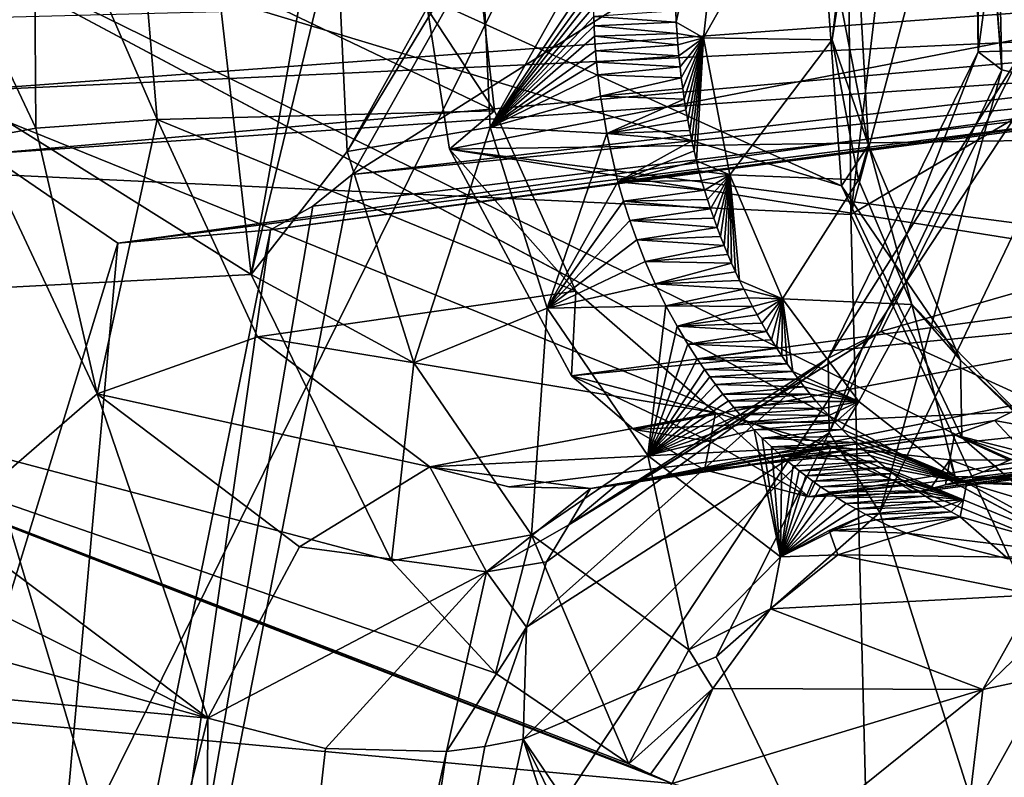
# Model space of a CAD drawing. Header units: metres. Extents: x -150 to 307, y -550 to 84.
# Tile 599 of 656: x 192.39 to 195.81, y -13.82 to -11.19. Entities that reach past the tile are written whole.
import ezdxf

# ---------------------------------------------------------------- set-up
doc = ezdxf.new("R2010")
doc.units = ezdxf.units.M
doc.layers.add('solid_26006363', color=7, linetype='CONTINUOUS')

msp = doc.modelspace()

# ---------------------------------------------------------------- linework, layer by layer
at = {"layer": 'solid_26006363'}
for points in [[(199.540802, 0, 917.246277), (189.133835, -12.746111, 907.299255), (187.168472, -8.932609, 905.548157)], [(199.540802, 0, 917.246277), (191.723495, -15.818851, 909.606567), (189.133835, -12.746111, 907.299255)], [(199.540802, 0, 917.246277), (194.786942, -17.972252, 912.335999), (191.723495, -15.818851, 909.606567)], [(191.983353, -11.708064, 912.601074), (194.948517, 0, 915.603516), (191.945343, 0, 912.944458)], [(191.983353, -11.708064, 912.601074), (195.172546, 0, 915.799988), (194.948517, 0, 915.603516)], [(191.983353, -11.708064, 912.601074), (195.273636, -11.861663, 915.513367), (195.172546, 0, 915.799988)], [(199.540802, 0, 917.246277), (198.146149, -19.081165, 915.328918), (194.786942, -17.972252, 912.335999)], [(195.273636, -11.861663, 915.513367), (196.683487, -0.000001, 917.118408), (195.172546, 0, 915.799988)], [(195.273636, -11.861663, 915.513367), (198.445267, -0.000005, 918.641296), (196.683487, -0.000001, 917.118408)], [(195.273636, -11.861663, 915.513367), (198.57399, -9.923493, 918.496826), (198.445267, -0.000005, 918.641296)], [(192.620041, -16.413364, 881.584839), (195.868759, -18.342455, 884.302002), (197.255585, -9.377956, 884.538574)], [(193.54335, -11.722873, 881.799866), (192.620041, -16.413364, 881.584839), (197.255585, -9.377956, 884.538574)], [(193.903152, -11.084742, 882.024353), (193.54335, -11.722873, 881.799866), (197.255585, -9.377956, 884.538574)], [(195.273636, -11.861663, 915.513367), (198.959854, -19.839792, 918.063721), (198.57399, -9.923493, 918.496826)], [(195.813553, -9.906187, 881.431213), (196.077637, -11.426922, 881.844543), (195.765366, -9.945155, 881.335388)], [(195.797409, -11.360474, 881.484253), (195.700241, -10.026885, 881.100525), (195.765366, -9.945155, 881.335388)], [(195.797409, -11.360474, 881.484253), (195.765366, -9.945155, 881.335388), (196.077637, -11.426922, 881.844543)], [(195.797409, -11.360474, 881.484253), (195.698685, -10.095837, 880.852234), (195.700241, -10.026885, 881.100525)], [(195.715225, -11.297656, 880.98175), (195.718353, -10.120785, 880.743347), (195.698685, -10.095837, 880.852234)], [(195.715225, -11.297656, 880.98175), (195.698685, -10.095837, 880.852234), (195.797409, -11.360474, 881.484253)], [(195.169556, -10.773135, 874.749207), (195.241379, -11.7625, 874.894409), (191.67569, -10.144445, 872.028931)], [(191.705307, -10.694573, 872.106873), (191.67569, -10.144445, 872.028931), (195.241379, -11.7625, 874.894409)], [(195.715225, -11.297656, 880.98175), (195.86618, -10.175205, 880.407349), (195.718353, -10.120785, 880.743347)], [(195.715225, -11.297656, 880.98175), (195.87027, -11.293207, 880.526733), (195.86618, -10.175205, 880.407349)], [(194.665771, -11.155105, 875.660217), (194.667847, -11.194888, 875.665405), (194.873108, -10.251891, 875.740967)], [(194.667847, -11.194888, 875.665405), (194.762589, -11.249245, 875.743042), (194.873108, -10.251891, 875.740967)], [(194.762589, -11.249245, 875.743042), (195.208603, -11.255579, 875.226868), (195.324905, -10.2511, 875.214294)], [(194.762589, -11.249245, 875.743042), (195.324905, -10.2511, 875.214294), (194.873108, -10.251891, 875.740967)], [(195.324905, -10.2511, 875.214294), (195.208603, -11.255579, 875.226868), (195.286545, -10.756388, 874.949524)], [(191.929779, -10.471497, 878.42511), (192.446335, -11.562578, 878.540344), (192.243118, -11.599761, 878.582886)], [(192.439285, -10.547578, 878.402893), (192.446335, -11.562578, 878.540344), (191.929779, -10.471497, 878.42511)], [(192.439285, -10.547578, 878.402893), (192.867386, -11.532655, 878.285706), (192.446335, -11.562578, 878.540344)], [(192.814453, -10.916832, 878.165527), (192.867386, -11.532655, 878.285706), (192.439285, -10.547578, 878.402893)], [(190.899216, -10.631054, 874.381958), (190.467468, -12.213364, 874.228149), (193.192871, -12.070102, 876.262573)], [(190.899216, -10.631054, 874.381958), (193.192871, -12.070102, 876.262573), (193.052734, -10.836777, 876.037292)], [(191.628113, -11.249085, 872.107178), (191.705307, -10.694573, 872.106873), (196.233047, -13.113648, 875.784058)], [(191.705307, -10.694573, 872.106873), (196.202362, -13.097661, 875.758972), (196.233047, -13.113648, 875.784058)], [(191.705307, -10.694573, 872.106873), (196.172012, -13.08101, 875.73407), (196.202362, -13.097661, 875.758972)], [(191.705307, -10.694573, 872.106873), (195.657837, -12.635925, 875.296814), (196.172012, -13.08101, 875.73407)], [(191.705307, -10.694573, 872.106873), (195.241379, -11.7625, 874.894409), (195.657837, -12.635925, 875.296814)], [(195.286545, -10.756388, 874.949524), (195.334213, -11.621085, 875.071533), (195.169556, -10.773135, 874.749207)], [(195.208603, -11.255579, 875.226868), (195.334213, -11.621085, 875.071533), (195.286545, -10.756388, 874.949524)], [(195.334213, -11.621085, 875.071533), (195.241379, -11.7625, 874.894409), (195.169556, -10.773135, 874.749207)], [(193.411087, -10.844768, 876.21167), (193.052734, -10.836777, 876.037292), (193.192871, -12.070102, 876.262573)], [(193.488815, -10.847653, 876.228455), (193.411087, -10.844768, 876.21167), (193.192871, -12.070102, 876.262573)], [(193.525696, -11.644045, 876.343323), (193.488815, -10.847653, 876.228455), (193.192871, -12.070102, 876.262573)], [(193.954941, -10.872095, 876.199097), (193.488815, -10.847653, 876.228455), (193.525696, -11.644045, 876.343323)], [(193.991135, -10.874521, 876.187195), (193.954941, -10.872095, 876.199097), (193.525696, -11.644045, 876.343323)], [(194.022598, -11.559584, 876.294617), (193.991135, -10.874521, 876.187195), (193.525696, -11.644045, 876.343323)], [(194.387253, -10.908062, 875.929443), (193.991135, -10.874521, 876.187195), (194.022598, -11.559584, 876.294617)], [(192.814453, -10.916832, 878.165527), (193.975952, -10.951468, 876.999939), (194.036667, -11.502223, 877.096375)], [(192.814453, -10.916832, 878.165527), (194.036667, -11.502223, 877.096375), (192.867386, -11.532655, 878.285706)], [(194.381485, -11.021077, 875.940186), (194.387253, -10.908062, 875.929443), (194.022598, -11.559584, 876.294617)], [(193.805099, -11.149597, 876.886353), (194.036667, -11.502223, 877.096375), (193.975952, -10.951468, 876.999939)], [(194.380539, -11.067202, 875.945618), (194.381485, -11.021077, 875.940186), (194.022598, -11.559584, 876.294617)], [(197.445602, -11.044718, 875.119507), (192.055664, -11.184989, 880.602112), (192.144272, -11.435476, 880.693115)], [(197.511307, -11.187059, 875.17804), (197.445602, -11.044718, 875.119507), (192.144272, -11.435476, 880.693115)], [(197.962112, -11.20846, 875.579712), (193.54335, -11.722873, 881.799866), (193.903152, -11.084742, 882.024353)], [(198.035217, -11.073609, 875.644836), (197.962112, -11.20846, 875.579712), (193.903152, -11.084742, 882.024353)], [(194.380371, -11.102571, 875.950134), (194.380539, -11.067202, 875.945618), (194.022598, -11.559584, 876.294617)], [(194.380737, -11.142477, 875.955627), (194.380371, -11.102571, 875.950134), (194.022598, -11.559584, 876.294617)], [(196.405075, -11.147577, 874.439941), (193.880966, -11.635799, 876.989502), (193.805099, -11.149597, 876.886353)], [(193.805099, -11.149597, 876.886353), (193.880966, -11.635799, 876.989502), (194.036667, -11.502223, 877.096375)], [(196.405075, -11.147577, 874.439941), (196.495026, -11.595831, 874.541016), (193.880966, -11.635799, 876.989502)], [(194.381485, -11.174475, 875.960388), (194.380737, -11.142477, 875.955627), (194.022598, -11.559584, 876.294617)], [(194.665771, -11.155105, 875.660217), (194.381485, -11.174475, 875.960388), (194.667847, -11.194888, 875.665405)], [(197.511307, -11.187059, 875.17804), (192.144272, -11.435476, 880.693115), (192.277359, -11.651169, 880.81543)], [(197.61232, -11.284203, 875.268066), (197.511307, -11.187059, 875.17804), (192.277359, -11.651169, 880.81543)], [(194.382675, -11.207851, 875.965637), (194.381485, -11.174475, 875.960388), (194.022598, -11.559584, 876.294617)], [(194.667847, -11.194888, 875.665405), (194.381485, -11.174475, 875.960388), (194.382675, -11.207851, 875.965637)], [(194.667847, -11.194888, 875.665405), (194.382675, -11.207851, 875.965637), (194.67038, -11.234277, 875.670959)], [(194.667847, -11.194888, 875.665405), (194.67038, -11.234277, 875.670959), (194.762589, -11.249245, 875.743042)], [(197.962112, -11.20846, 875.579712), (197.856186, -11.295729, 875.485352), (193.54335, -11.722873, 881.799866)], [(194.384384, -11.242685, 875.971497), (194.382675, -11.207851, 875.965637), (194.022598, -11.559584, 876.294617)], [(194.67038, -11.234277, 875.670959), (194.382675, -11.207851, 875.965637), (194.384384, -11.242685, 875.971497)], [(194.67038, -11.234277, 875.670959), (194.384384, -11.242685, 875.971497), (194.673386, -11.273271, 875.676819)], [(194.67038, -11.234277, 875.670959), (194.673386, -11.273271, 875.676819), (194.762589, -11.249245, 875.743042)], [(191.448166, -11.774132, 872.030029), (191.628113, -11.249085, 872.107178), (193.557129, -22.769148, 875.043762)], [(191.628113, -11.249085, 872.107178), (196.233047, -13.113648, 875.784058), (193.557129, -22.769148, 875.043762)], [(194.387741, -11.293856, 875.980652), (194.384384, -11.242685, 875.971497), (194.022598, -11.559584, 876.294617)], [(194.673386, -11.273271, 875.676819), (194.384384, -11.242685, 875.971497), (194.387741, -11.293856, 875.980652)], [(194.673386, -11.273271, 875.676819), (194.676865, -11.311872, 875.682983), (194.762589, -11.249245, 875.743042)], [(194.676865, -11.311872, 875.682983), (194.680801, -11.350079, 875.689514), (194.762589, -11.249245, 875.743042)], [(194.680801, -11.350079, 875.689514), (194.685196, -11.387894, 875.69635), (194.762589, -11.249245, 875.743042)], [(194.685196, -11.387894, 875.69635), (194.690063, -11.425316, 875.703552), (194.762589, -11.249245, 875.743042)], [(194.690063, -11.425316, 875.703552), (194.695404, -11.462347, 875.71106), (194.762589, -11.249245, 875.743042)], [(194.695404, -11.462347, 875.71106), (194.701202, -11.498986, 875.718872), (194.762589, -11.249245, 875.743042)], [(194.701202, -11.498986, 875.718872), (194.707474, -11.535234, 875.727051), (194.762589, -11.249245, 875.743042)], [(194.707474, -11.535234, 875.727051), (194.714218, -11.571091, 875.735535), (194.762589, -11.249245, 875.743042)], [(194.714218, -11.571091, 875.735535), (194.721466, -11.606531, 875.744385), (194.762589, -11.249245, 875.743042)], [(194.721466, -11.606531, 875.744385), (194.729233, -11.641534, 875.753601), (194.762589, -11.249245, 875.743042)], [(194.729233, -11.641534, 875.753601), (194.737534, -11.67611, 875.763184), (194.762589, -11.249245, 875.743042)], [(194.737534, -11.67611, 875.763184), (194.8535, -11.724145, 875.856506), (194.762589, -11.249245, 875.743042)], [(194.8535, -11.724145, 875.856506), (195.208603, -11.255579, 875.226868), (194.762589, -11.249245, 875.743042)], [(194.8535, -11.724145, 875.856506), (195.299942, -11.741297, 875.34668), (195.208603, -11.255579, 875.226868)], [(195.208603, -11.255579, 875.226868), (195.299942, -11.741297, 875.34668), (195.334213, -11.621085, 875.071533)], [(192.730881, -11.961034, 881.193359), (197.61232, -11.284203, 875.268066), (192.277359, -11.651169, 880.81543)], [(192.730881, -11.961034, 881.193359), (197.733429, -11.322332, 875.375977), (197.61232, -11.284203, 875.268066)], [(193.259689, -11.915869, 881.597534), (197.856186, -11.295729, 875.485352), (197.733429, -11.322332, 875.375977)], [(193.259689, -11.915869, 881.597534), (193.407181, -11.833581, 881.704285), (197.856186, -11.295729, 875.485352)], [(193.407181, -11.833581, 881.704285), (193.54335, -11.722873, 881.799866), (197.856186, -11.295729, 875.485352)], [(194.391113, -11.333906, 875.988342), (194.387741, -11.293856, 875.980652), (194.022598, -11.559584, 876.294617)], [(194.673386, -11.273271, 875.676819), (194.387741, -11.293856, 875.980652), (194.676865, -11.311872, 875.682983)], [(194.676865, -11.311872, 875.682983), (194.387741, -11.293856, 875.980652), (194.391113, -11.333906, 875.988342)], [(195.194931, -12.360832, 880.700806), (195.376938, -12.268589, 880.265442), (195.87027, -11.293207, 880.526733)], [(195.715225, -11.297656, 880.98175), (195.194931, -12.360832, 880.700806), (195.87027, -11.293207, 880.526733)], [(195.715225, -11.297656, 880.98175), (195.197632, -12.619707, 881.143677), (195.194931, -12.360832, 880.700806)], [(195.715225, -11.297656, 880.98175), (195.797409, -11.360474, 881.484253), (195.197632, -12.619707, 881.143677)], [(195.87027, -11.293207, 880.526733), (195.376938, -12.268589, 880.265442), (196.477921, -11.951522, 879.023132)], [(192.730881, -11.961034, 881.193359), (193.259689, -11.915869, 881.597534), (197.733429, -11.322332, 875.375977)], [(194.395401, -11.377387, 875.997314), (194.391113, -11.333906, 875.988342), (194.022598, -11.559584, 876.294617)], [(194.676865, -11.311872, 875.682983), (194.391113, -11.333906, 875.988342), (194.680801, -11.350079, 875.689514)], [(194.680801, -11.350079, 875.689514), (194.391113, -11.333906, 875.988342), (194.395401, -11.377387, 875.997314)], [(194.680801, -11.350079, 875.689514), (194.395401, -11.377387, 875.997314), (194.685196, -11.387894, 875.69635)], [(195.197632, -12.619707, 881.143677), (195.797409, -11.360474, 881.484253), (195.373657, -12.896254, 881.424255)], [(195.797409, -11.360474, 881.484253), (196.077637, -11.426922, 881.844543), (195.373657, -12.896254, 881.424255)], [(194.404663, -11.451378, 876.013611), (194.395401, -11.377387, 875.997314), (194.022598, -11.559584, 876.294617)], [(194.685196, -11.387894, 875.69635), (194.395401, -11.377387, 875.997314), (194.404663, -11.451378, 876.013611)], [(194.685196, -11.387894, 875.69635), (194.404663, -11.451378, 876.013611), (194.690063, -11.425316, 875.703552)], [(194.690063, -11.425316, 875.703552), (194.404663, -11.451378, 876.013611), (194.695404, -11.462347, 875.71106)], [(195.373657, -12.896254, 881.424255), (196.077637, -11.426922, 881.844543), (196.927887, -17.797899, 883.150696)], [(194.426422, -11.580716, 876.046021), (194.404663, -11.451378, 876.013611), (194.022598, -11.559584, 876.294617)], [(194.695404, -11.462347, 875.71106), (194.404663, -11.451378, 876.013611), (194.426422, -11.580716, 876.046021)], [(194.695404, -11.462347, 875.71106), (194.426422, -11.580716, 876.046021), (194.701202, -11.498986, 875.718872)], [(188.852417, -11.505792, 876.314636), (192.140213, -12.932865, 878.942749), (193.042847, -13.609639, 879.700378)], [(189.811356, -12.709538, 877.164856), (188.852417, -11.505792, 876.314636), (193.042847, -13.609639, 879.700378)], [(192.867386, -11.532655, 878.285706), (194.036667, -11.502223, 877.096375), (194.318939, -12.128097, 877.371521)], [(193.880966, -11.635799, 876.989502), (194.318939, -12.128097, 877.371521), (194.036667, -11.502223, 877.096375)], [(194.701202, -11.498986, 875.718872), (194.426422, -11.580716, 876.046021), (194.707474, -11.535234, 875.727051)], [(192.446335, -11.562578, 878.540344), (192.867386, -11.532655, 878.285706), (192.658661, -12.484539, 878.992493)], [(192.658661, -12.484539, 878.992493), (192.867386, -11.532655, 878.285706), (193.215179, -12.286946, 878.645874)], [(193.215179, -12.286946, 878.645874), (192.867386, -11.532655, 878.285706), (194.318939, -12.128097, 877.371521)], [(194.707474, -11.535234, 875.727051), (194.426422, -11.580716, 876.046021), (194.714218, -11.571091, 875.735535)], [(192.243118, -11.599761, 878.582886), (192.446335, -11.562578, 878.540344), (192.658661, -12.484539, 878.992493)], [(194.022598, -11.559584, 876.294617), (193.525696, -11.644045, 876.343323), (193.757141, -12.377071, 876.598816)], [(194.219955, -12.187612, 876.519226), (194.022598, -11.559584, 876.294617), (193.757141, -12.377071, 876.598816)], [(194.426422, -11.580716, 876.046021), (194.022598, -11.559584, 876.294617), (194.219955, -12.187612, 876.519226)], [(194.714218, -11.571091, 875.735535), (194.426422, -11.580716, 876.046021), (194.721466, -11.606531, 875.744385)], [(192.243118, -11.599761, 878.582886), (192.658661, -12.484539, 878.992493), (192.140213, -12.932865, 878.942749)], [(196.495026, -11.595831, 874.541016), (196.690842, -12.001637, 874.725403), (193.880966, -11.635799, 876.989502)], [(194.465546, -11.748797, 876.096436), (194.426422, -11.580716, 876.046021), (194.219955, -12.187612, 876.519226)], [(194.721466, -11.606531, 875.744385), (194.426422, -11.580716, 876.046021), (194.465546, -11.748797, 876.096436)], [(194.721466, -11.606531, 875.744385), (194.465546, -11.748797, 876.096436), (194.729233, -11.641534, 875.753601)], [(193.757141, -12.377071, 876.598816), (193.525696, -11.644045, 876.343323), (193.192871, -12.070102, 876.262573)], [(193.880966, -11.635799, 876.989502), (194.304443, -12.421549, 877.388611), (194.318939, -12.128097, 877.371521)], [(196.758011, -12.09385, 874.7854), (194.304443, -12.421549, 877.388611), (193.880966, -11.635799, 876.989502)], [(196.690842, -12.001637, 874.725403), (196.758011, -12.09385, 874.7854), (193.880966, -11.635799, 876.989502)], [(194.729233, -11.641534, 875.753601), (194.465546, -11.748797, 876.096436), (194.737534, -11.67611, 875.763184)], [(195.334213, -11.621085, 875.071533), (195.653564, -12.367263, 875.390259), (195.241379, -11.7625, 874.894409)], [(195.299942, -11.741297, 875.34668), (195.485168, -12.174394, 875.532349), (195.334213, -11.621085, 875.071533)], [(195.485168, -12.174394, 875.532349), (195.653564, -12.367263, 875.390259), (195.334213, -11.621085, 875.071533)], [(192.730881, -11.961034, 881.193359), (192.277359, -11.651169, 880.81543), (190.230057, -20.11504, 880.305725)], [(194.737534, -11.67611, 875.763184), (194.465546, -11.748797, 876.096436), (194.746338, -11.710269, 875.773132)], [(194.737534, -11.67611, 875.763184), (194.746338, -11.710269, 875.773132), (194.8535, -11.724145, 875.856506)], [(191.983353, -11.708064, 912.601074), (195.57663, -23.699755, 914.655701), (195.273636, -11.861663, 915.513367)], [(191.983353, -11.708064, 912.601074), (192.022217, -23.395796, 911.506104), (195.57663, -23.699755, 914.655701)], [(194.746338, -11.710269, 875.773132), (194.465546, -11.748797, 876.096436), (194.75563, -11.74402, 875.783447)], [(194.746338, -11.710269, 875.773132), (194.75563, -11.74402, 875.783447), (194.8535, -11.724145, 875.856506)], [(193.407181, -11.833581, 881.704285), (192.620041, -16.413364, 881.584839), (193.54335, -11.722873, 881.799866)], [(194.484909, -11.816034, 876.119385), (194.465546, -11.748797, 876.096436), (194.219955, -12.187612, 876.519226)], [(194.75563, -11.74402, 875.783447), (194.465546, -11.748797, 876.096436), (194.765411, -11.777375, 875.794067)], [(194.765411, -11.777375, 875.794067), (194.465546, -11.748797, 876.096436), (194.484909, -11.816034, 876.119385)], [(194.75563, -11.74402, 875.783447), (194.765411, -11.777375, 875.794067), (194.8535, -11.724145, 875.856506)], [(194.765411, -11.777375, 875.794067), (194.775665, -11.810342, 875.805054), (194.8535, -11.724145, 875.856506)], [(194.775665, -11.810342, 875.805054), (194.786377, -11.842931, 875.816284), (194.8535, -11.724145, 875.856506)], [(194.786377, -11.842931, 875.816284), (194.797531, -11.875151, 875.827881), (194.8535, -11.724145, 875.856506)], [(194.797531, -11.875151, 875.827881), (194.809128, -11.907013, 875.839783), (194.8535, -11.724145, 875.856506)], [(194.809128, -11.907013, 875.839783), (194.821152, -11.938525, 875.85199), (194.8535, -11.724145, 875.856506)], [(194.821152, -11.938525, 875.85199), (194.833588, -11.969697, 875.864441), (194.8535, -11.724145, 875.856506)], [(194.833588, -11.969697, 875.864441), (194.84642, -12.00054, 875.877197), (194.8535, -11.724145, 875.856506)], [(194.84642, -12.00054, 875.877197), (194.85965, -12.031061, 875.890259), (194.8535, -11.724145, 875.856506)], [(195.036026, -12.15446, 876.037048), (195.299942, -11.741297, 875.34668), (194.8535, -11.724145, 875.856506)], [(194.887222, -12.09118, 875.917114), (195.036026, -12.15446, 876.037048), (194.8535, -11.724145, 875.856506)], [(194.87326, -12.061272, 875.903564), (194.887222, -12.09118, 875.917114), (194.8535, -11.724145, 875.856506)], [(194.85965, -12.031061, 875.890259), (194.87326, -12.061272, 875.903564), (194.8535, -11.724145, 875.856506)], [(195.036026, -12.15446, 876.037048), (195.485168, -12.174394, 875.532349), (195.299942, -11.741297, 875.34668)], [(191.448166, -11.774132, 872.030029), (193.557129, -22.769148, 875.043762), (191.17662, -12.239054, 871.880981)], [(194.765411, -11.777375, 875.794067), (194.484909, -11.816034, 876.119385), (194.775665, -11.810342, 875.805054)], [(195.653564, -12.367263, 875.390259), (195.657837, -12.635925, 875.296814), (195.241379, -11.7625, 874.894409)], [(194.506439, -11.882905, 876.14386), (194.484909, -11.816034, 876.119385), (194.219955, -12.187612, 876.519226)], [(194.775665, -11.810342, 875.805054), (194.484909, -11.816034, 876.119385), (194.786377, -11.842931, 875.816284)], [(194.786377, -11.842931, 875.816284), (194.484909, -11.816034, 876.119385), (194.506439, -11.882905, 876.14386)], [(193.259689, -11.915869, 881.597534), (192.620041, -16.413364, 881.584839), (193.407181, -11.833581, 881.704285)], [(194.786377, -11.842931, 875.816284), (194.506439, -11.882905, 876.14386), (194.797531, -11.875151, 875.827881)], [(194.530609, -11.950442, 876.170227), (194.506439, -11.882905, 876.14386), (194.219955, -12.187612, 876.519226)], [(194.797531, -11.875151, 875.827881), (194.506439, -11.882905, 876.14386), (194.809128, -11.907013, 875.839783)], [(194.809128, -11.907013, 875.839783), (194.506439, -11.882905, 876.14386), (194.530609, -11.950442, 876.170227)], [(195.273636, -11.861663, 915.513367), (195.57663, -23.699755, 914.655701), (198.959854, -19.839792, 918.063721)], [(192.313766, -16.579025, 881.373657), (192.620041, -16.413364, 881.584839), (193.259689, -11.915869, 881.597534)], [(192.313766, -16.579025, 881.373657), (193.259689, -11.915869, 881.597534), (192.730881, -11.961034, 881.193359)], [(194.809128, -11.907013, 875.839783), (194.530609, -11.950442, 876.170227), (194.821152, -11.938525, 875.85199)], [(194.560211, -12.024831, 876.201477), (194.530609, -11.950442, 876.170227), (194.219955, -12.187612, 876.519226)], [(194.821152, -11.938525, 875.85199), (194.530609, -11.950442, 876.170227), (194.833588, -11.969697, 875.864441)], [(194.833588, -11.969697, 875.864441), (194.530609, -11.950442, 876.170227), (194.560211, -12.024831, 876.201477)], [(195.376938, -12.268589, 880.265442), (195.907257, -12.510493, 878.630798), (196.477921, -11.951522, 879.023132)], [(192.313766, -16.579025, 881.373657), (192.730881, -11.961034, 881.193359), (190.230057, -20.11504, 880.305725)], [(194.833588, -11.969697, 875.864441), (194.560211, -12.024831, 876.201477), (194.84642, -12.00054, 875.877197)], [(194.84642, -12.00054, 875.877197), (194.560211, -12.024831, 876.201477), (194.85965, -12.031061, 875.890259)], [(194.594543, -12.102319, 876.236572), (194.560211, -12.024831, 876.201477), (194.219955, -12.187612, 876.519226)], [(194.85965, -12.031061, 875.890259), (194.560211, -12.024831, 876.201477), (194.594543, -12.102319, 876.236572)], [(194.85965, -12.031061, 875.890259), (194.594543, -12.102319, 876.236572), (194.87326, -12.061272, 875.903564)], [(190.467468, -12.213364, 874.228149), (193.679321, -13.064628, 876.733215), (193.192871, -12.070102, 876.262573)], [(193.757141, -12.377071, 876.598816), (193.192871, -12.070102, 876.262573), (193.679321, -13.064628, 876.733215)], [(194.87326, -12.061272, 875.903564), (194.594543, -12.102319, 876.236572), (194.887222, -12.09118, 875.917114)], [(194.887222, -12.09118, 875.917114), (194.594543, -12.102319, 876.236572), (194.90155, -12.120795, 875.930908)], [(194.887222, -12.09118, 875.917114), (194.90155, -12.120795, 875.930908), (195.036026, -12.15446, 876.037048)], [(194.632065, -12.178568, 876.273987), (194.594543, -12.102319, 876.236572), (194.219955, -12.187612, 876.519226)], [(196.758011, -12.09385, 874.7854), (196.830322, -12.178067, 874.848999), (194.304443, -12.421549, 877.388611)], [(194.90155, -12.120795, 875.930908), (194.594543, -12.102319, 876.236572), (194.632065, -12.178568, 876.273987)], [(194.90155, -12.120795, 875.930908), (194.632065, -12.178568, 876.273987), (194.916672, -12.150996, 875.945374)], [(194.90155, -12.120795, 875.930908), (194.916672, -12.150996, 875.945374), (195.036026, -12.15446, 876.037048)], [(193.215179, -12.286946, 878.645874), (194.318939, -12.128097, 877.371521), (194.803528, -12.550828, 877.783936)], [(194.318939, -12.128097, 877.371521), (194.304443, -12.421549, 877.388611), (194.803528, -12.550828, 877.783936)], [(194.916672, -12.150996, 875.945374), (194.632065, -12.178568, 876.273987), (194.93219, -12.180862, 875.960083)], [(194.916672, -12.150996, 875.945374), (194.93219, -12.180862, 875.960083), (195.036026, -12.15446, 876.037048)], [(194.93219, -12.180862, 875.960083), (194.948105, -12.210388, 875.975159), (195.036026, -12.15446, 876.037048)], [(194.948105, -12.210388, 875.975159), (194.964432, -12.239566, 875.990417), (195.036026, -12.15446, 876.037048)], [(194.964432, -12.239566, 875.990417), (194.981186, -12.268389, 876.006042), (195.036026, -12.15446, 876.037048)], [(194.981186, -12.268389, 876.006042), (194.998367, -12.296851, 876.021912), (195.036026, -12.15446, 876.037048)], [(194.998367, -12.296851, 876.021912), (195.016006, -12.324946, 876.038147), (195.036026, -12.15446, 876.037048)], [(195.016006, -12.324946, 876.038147), (195.034103, -12.352665, 876.054626), (195.036026, -12.15446, 876.037048)], [(195.034103, -12.352665, 876.054626), (195.052658, -12.380003, 876.071472), (195.036026, -12.15446, 876.037048)], [(195.300583, -12.511274, 876.273987), (195.485168, -12.174394, 875.532349), (195.036026, -12.15446, 876.037048)], [(195.071701, -12.406951, 876.088684), (195.300583, -12.511274, 876.273987), (195.036026, -12.15446, 876.037048)], [(195.052658, -12.380003, 876.071472), (195.071701, -12.406951, 876.088684), (195.036026, -12.15446, 876.037048)], [(194.219955, -12.187612, 876.519226), (193.757141, -12.377071, 876.598816), (194.164978, -12.973774, 876.971191)], [(194.569244, -12.698826, 876.839355), (194.219955, -12.187612, 876.519226), (194.164978, -12.973774, 876.971191)], [(194.632065, -12.178568, 876.273987), (194.219955, -12.187612, 876.519226), (194.569244, -12.698826, 876.839355)], [(196.830322, -12.178067, 874.848999), (194.519989, -12.608791, 877.57196), (194.304443, -12.421549, 877.388611)], [(196.830322, -12.178067, 874.848999), (197.292084, -12.48145, 875.239624), (194.519989, -12.608791, 877.57196)], [(194.6707, -12.249673, 876.311646), (194.632065, -12.178568, 876.273987), (194.569244, -12.698826, 876.839355)], [(194.93219, -12.180862, 875.960083), (194.632065, -12.178568, 876.273987), (194.6707, -12.249673, 876.311646)], [(194.93219, -12.180862, 875.960083), (194.6707, -12.249673, 876.311646), (194.948105, -12.210388, 875.975159)], [(195.300583, -12.511274, 876.273987), (195.635727, -12.771583, 876.556152), (195.485168, -12.174394, 875.532349)], [(195.485168, -12.174394, 875.532349), (196.082932, -12.782395, 876.047119), (195.653564, -12.367263, 875.390259)], [(195.635727, -12.771583, 876.556152), (196.082932, -12.782395, 876.047119), (195.485168, -12.174394, 875.532349)], [(190.467468, -12.213364, 874.228149), (189.454926, -13.358047, 873.617798), (194.653549, -13.837271, 877.554688)], [(190.467468, -12.213364, 874.228149), (194.653549, -13.837271, 877.554688), (194.57811, -13.804695, 877.493774)], [(190.467468, -12.213364, 874.228149), (194.040283, -13.453753, 877.047852), (193.679321, -13.064628, 876.733215)], [(190.467468, -12.213364, 874.228149), (194.503464, -13.768878, 877.433167), (194.040283, -13.453753, 877.047852)], [(190.467468, -12.213364, 874.228149), (194.57811, -13.804695, 877.493774), (194.503464, -13.768878, 877.433167)], [(194.948105, -12.210388, 875.975159), (194.6707, -12.249673, 876.311646), (194.964432, -12.239566, 875.990417)], [(192.493332, -19.444714, 873.784973), (189.961975, -16.245071, 871.520874), (191.17662, -12.239054, 871.880981)], [(192.953003, -20.452963, 874.26123), (191.17662, -12.239054, 871.880981), (193.557129, -22.769148, 875.043762)], [(192.953003, -20.452963, 874.26123), (192.493332, -19.444714, 873.784973), (191.17662, -12.239054, 871.880981)], [(194.70784, -12.312199, 876.347229), (194.6707, -12.249673, 876.311646), (194.569244, -12.698826, 876.839355)], [(194.964432, -12.239566, 875.990417), (194.6707, -12.249673, 876.311646), (194.981186, -12.268389, 876.006042)], [(194.981186, -12.268389, 876.006042), (194.6707, -12.249673, 876.311646), (194.70784, -12.312199, 876.347229)], [(192.658661, -12.484539, 878.992493), (193.215179, -12.286946, 878.645874), (193.813141, -12.737562, 879.153809)], [(193.813141, -12.737562, 879.153809), (193.215179, -12.286946, 878.645874), (194.803528, -12.550828, 877.783936)], [(194.294769, -12.938771, 880.098633), (194.54866, -12.78372, 879.708618), (195.376938, -12.268589, 880.265442)], [(195.194931, -12.360832, 880.700806), (194.294769, -12.938771, 880.098633), (195.376938, -12.268589, 880.265442)], [(195.376938, -12.268589, 880.265442), (194.54866, -12.78372, 879.708618), (195.907257, -12.510493, 878.630798)], [(194.981186, -12.268389, 876.006042), (194.70784, -12.312199, 876.347229), (194.998367, -12.296851, 876.021912)], [(194.740494, -12.363148, 876.378113), (194.70784, -12.312199, 876.347229), (194.569244, -12.698826, 876.839355)], [(194.998367, -12.296851, 876.021912), (194.70784, -12.312199, 876.347229), (195.016006, -12.324946, 876.038147)], [(195.016006, -12.324946, 876.038147), (194.70784, -12.312199, 876.347229), (194.740494, -12.363148, 876.378113)], [(195.016006, -12.324946, 876.038147), (194.740494, -12.363148, 876.378113), (195.034103, -12.352665, 876.054626)], [(195.194931, -12.360832, 880.700806), (194.14859, -13.294658, 880.407349), (194.217346, -13.067696, 880.243347)], [(195.194931, -12.360832, 880.700806), (195.197632, -12.619707, 881.143677), (194.14859, -13.294658, 880.407349)], [(195.194931, -12.360832, 880.700806), (194.217346, -13.067696, 880.243347), (194.294769, -12.938771, 880.098633)], [(194.765747, -12.400243, 876.401672), (194.740494, -12.363148, 876.378113), (194.569244, -12.698826, 876.839355)], [(195.034103, -12.352665, 876.054626), (194.740494, -12.363148, 876.378113), (195.052658, -12.380003, 876.071472)], [(195.052658, -12.380003, 876.071472), (194.740494, -12.363148, 876.378113), (194.765747, -12.400243, 876.401672)], [(194.164978, -12.973774, 876.971191), (193.757141, -12.377071, 876.598816), (193.679321, -13.064628, 876.733215)], [(195.052658, -12.380003, 876.071472), (194.765747, -12.400243, 876.401672), (195.071701, -12.406951, 876.088684)], [(195.653564, -12.367263, 875.390259), (196.19339, -12.872721, 875.850769), (195.657837, -12.635925, 875.296814)], [(196.082932, -12.782395, 876.047119), (196.19339, -12.872721, 875.850769), (195.653564, -12.367263, 875.390259)], [(194.304443, -12.421549, 877.388611), (194.784897, -12.649635, 877.779175), (194.803528, -12.550828, 877.783936)], [(194.519989, -12.608791, 877.57196), (194.784897, -12.649635, 877.779175), (194.304443, -12.421549, 877.388611)], [(194.783646, -12.425379, 876.418213), (194.765747, -12.400243, 876.401672), (194.569244, -12.698826, 876.839355)], [(194.803497, -12.452129, 876.436279), (194.783646, -12.425379, 876.418213), (194.569244, -12.698826, 876.839355)], [(195.071701, -12.406951, 876.088684), (194.765747, -12.400243, 876.401672), (194.783646, -12.425379, 876.418213)], [(195.071701, -12.406951, 876.088684), (194.783646, -12.425379, 876.418213), (195.091232, -12.433503, 876.106201)], [(195.091232, -12.433503, 876.106201), (194.783646, -12.425379, 876.418213), (194.803497, -12.452129, 876.436279)], [(195.071701, -12.406951, 876.088684), (195.091232, -12.433503, 876.106201), (195.300583, -12.511274, 876.273987)], [(194.829651, -12.485605, 876.459473), (194.803497, -12.452129, 876.436279), (194.569244, -12.698826, 876.839355)], [(195.091232, -12.433503, 876.106201), (194.803497, -12.452129, 876.436279), (195.111267, -12.459652, 876.124084)], [(195.111267, -12.459652, 876.124084), (194.803497, -12.452129, 876.436279), (194.829651, -12.485605, 876.459473)], [(195.111267, -12.459652, 876.124084), (194.829651, -12.485605, 876.459473), (195.131821, -12.48539, 876.142273)], [(195.091232, -12.433503, 876.106201), (195.111267, -12.459652, 876.124084), (195.300583, -12.511274, 876.273987)], [(195.111267, -12.459652, 876.124084), (195.131821, -12.48539, 876.142273), (195.300583, -12.511274, 876.273987)], [(195.732819, -12.755095, 878.518982), (197.93721, -12.488746, 875.756042), (198.013779, -12.460839, 875.815491)], [(195.824066, -12.714474, 878.585693), (195.732819, -12.755095, 878.518982), (198.013779, -12.460839, 875.815491)], [(192.658661, -12.484539, 878.992493), (193.042847, -13.609639, 879.700378), (192.140213, -12.932865, 878.942749)], [(192.658661, -12.484539, 878.992493), (193.813141, -12.737562, 879.153809), (193.361023, -13.015109, 879.585632)], [(192.658661, -12.484539, 878.992493), (193.361023, -13.015109, 879.585632), (193.042847, -13.609639, 879.700378)], [(197.292084, -12.48145, 875.239624), (194.766113, -12.748422, 877.774353), (194.519989, -12.608791, 877.57196)], [(194.84877, -12.509248, 876.476563), (194.829651, -12.485605, 876.459473), (194.569244, -12.698826, 876.839355)], [(197.292084, -12.48145, 875.239624), (195.126862, -12.841856, 878.060425), (194.766113, -12.748422, 877.774353)], [(195.131821, -12.48539, 876.142273), (194.829651, -12.485605, 876.459473), (194.84877, -12.509248, 876.476563)], [(195.131821, -12.48539, 876.142273), (194.84877, -12.509248, 876.476563), (195.152908, -12.510709, 876.160889)], [(197.292084, -12.48145, 875.239624), (197.81813, -12.519979, 875.66272), (195.126862, -12.841856, 878.060425)], [(195.131821, -12.48539, 876.142273), (195.152908, -12.510709, 876.160889), (195.300583, -12.511274, 876.273987)], [(195.601227, -12.800572, 878.421631), (197.93721, -12.488746, 875.756042), (195.620651, -12.794803, 878.436096)], [(197.877899, -12.506178, 875.709656), (197.93721, -12.488746, 875.756042), (195.601227, -12.800572, 878.421631)], [(195.620651, -12.794803, 878.436096), (197.93721, -12.488746, 875.756042), (195.640106, -12.788698, 878.450562)], [(195.732819, -12.755095, 878.518982), (195.640106, -12.788698, 878.450562), (197.93721, -12.488746, 875.756042)], [(194.54866, -12.78372, 879.708618), (195.771927, -12.576962, 878.532471), (195.907257, -12.510493, 878.630798)], [(194.867783, -12.531947, 876.493469), (194.84877, -12.509248, 876.476563), (194.569244, -12.698826, 876.839355)], [(194.888519, -12.555828, 876.511719), (194.867783, -12.531947, 876.493469), (194.569244, -12.698826, 876.839355)], [(195.152908, -12.510709, 876.160889), (194.84877, -12.509248, 876.476563), (194.867783, -12.531947, 876.493469)], [(195.152908, -12.510709, 876.160889), (194.867783, -12.531947, 876.493469), (195.17453, -12.535604, 876.179871)], [(195.17453, -12.535604, 876.179871), (194.867783, -12.531947, 876.493469), (194.888519, -12.555828, 876.511719)], [(195.17453, -12.535604, 876.179871), (194.888519, -12.555828, 876.511719), (195.196686, -12.560063, 876.199219)], [(195.126862, -12.841856, 878.060425), (197.81813, -12.519979, 875.66272), (195.495636, -12.826355, 878.342712)], [(195.152908, -12.510709, 876.160889), (195.17453, -12.535604, 876.179871), (195.300583, -12.511274, 876.273987)], [(195.17453, -12.535604, 876.179871), (195.196686, -12.560063, 876.199219), (195.300583, -12.511274, 876.273987)], [(195.196686, -12.560063, 876.199219), (195.219421, -12.584087, 876.218933), (195.300583, -12.511274, 876.273987)], [(195.219421, -12.584087, 876.218933), (195.242661, -12.607695, 876.239014), (195.300583, -12.511274, 876.273987)], [(195.242661, -12.607695, 876.239014), (195.635727, -12.771583, 876.556152), (195.300583, -12.511274, 876.273987)], [(197.81813, -12.519979, 875.66272), (195.548538, -12.81459, 878.382385), (195.495636, -12.826355, 878.342712)], [(197.877899, -12.506178, 875.709656), (195.601227, -12.800572, 878.421631), (195.548538, -12.81459, 878.382385)], [(197.81813, -12.519979, 875.66272), (197.877899, -12.506178, 875.709656), (195.548538, -12.81459, 878.382385)], [(195.891556, -12.599234, 878.627014), (195.907257, -12.510493, 878.630798), (195.771927, -12.576962, 878.532471)], [(193.813141, -12.737562, 879.153809), (194.803528, -12.550828, 877.783936), (195.20723, -12.667503, 878.105469)], [(194.912216, -12.582041, 876.532471), (194.888519, -12.555828, 876.511719), (194.569244, -12.698826, 876.839355)], [(194.803528, -12.550828, 877.783936), (194.784897, -12.649635, 877.779175), (195.126862, -12.841856, 878.060425)], [(195.20723, -12.667503, 878.105469), (194.803528, -12.550828, 877.783936), (195.126862, -12.841856, 878.060425)], [(195.196686, -12.560063, 876.199219), (194.888519, -12.555828, 876.511719), (194.912216, -12.582041, 876.532471)], [(195.196686, -12.560063, 876.199219), (194.912216, -12.582041, 876.532471), (195.219421, -12.584087, 876.218933)], [(194.54866, -12.78372, 879.708618), (195.632721, -12.626291, 878.429626), (195.771927, -12.576962, 878.532471)], [(194.937881, -12.609231, 876.554749), (194.912216, -12.582041, 876.532471), (194.569244, -12.698826, 876.839355)], [(195.219421, -12.584087, 876.218933), (194.912216, -12.582041, 876.532471), (194.937881, -12.609231, 876.554749)], [(195.219421, -12.584087, 876.218933), (194.937881, -12.609231, 876.554749), (195.242661, -12.607695, 876.239014)], [(195.875854, -12.687912, 878.623169), (195.771927, -12.576962, 878.532471), (195.632721, -12.626291, 878.429626)], [(195.875854, -12.687912, 878.623169), (195.891556, -12.599234, 878.627014), (195.771927, -12.576962, 878.532471)], [(195.197632, -12.619707, 881.143677), (194.805969, -13.397125, 881.032288), (194.136978, -13.683061, 880.54541)], [(195.197632, -12.619707, 881.143677), (194.136978, -13.683061, 880.54541), (194.14859, -13.294658, 880.407349)], [(194.369766, -12.812755, 879.578735), (195.20723, -12.667503, 878.105469), (195.632721, -12.626291, 878.429626)], [(194.459335, -12.801382, 879.644165), (194.369766, -12.812755, 879.578735), (195.632721, -12.626291, 878.429626)], [(194.54866, -12.78372, 879.708618), (194.459335, -12.801382, 879.644165), (195.632721, -12.626291, 878.429626)], [(194.519989, -12.608791, 877.57196), (194.766113, -12.748422, 877.774353), (194.784897, -12.649635, 877.779175)], [(194.937881, -12.609231, 876.554749), (194.569244, -12.698826, 876.839355), (195.028778, -13.049943, 877.231934)], [(195.197632, -12.619707, 881.143677), (195.373657, -12.896254, 881.424255), (194.805969, -13.397125, 881.032288)], [(195.242661, -12.607695, 876.239014), (194.937881, -12.609231, 876.554749), (194.966263, -12.63792, 876.579224)], [(194.966263, -12.63792, 876.579224), (194.937881, -12.609231, 876.554749), (195.028778, -13.049943, 877.231934)], [(195.242661, -12.607695, 876.239014), (194.966263, -12.63792, 876.579224), (195.266403, -12.630888, 876.25946)], [(195.266403, -12.630888, 876.25946), (194.966263, -12.63792, 876.579224), (195.290649, -12.653665, 876.280273)], [(194.998367, -12.668706, 876.606628), (194.966263, -12.63792, 876.579224), (195.028778, -13.049943, 877.231934)], [(195.290649, -12.653665, 876.280273), (194.966263, -12.63792, 876.579224), (194.998367, -12.668706, 876.606628)], [(195.20723, -12.667503, 878.105469), (195.616974, -12.713467, 878.425598), (195.632721, -12.626291, 878.429626)], [(195.242661, -12.607695, 876.239014), (195.266403, -12.630888, 876.25946), (195.635727, -12.771583, 876.556152)], [(195.266403, -12.630888, 876.25946), (195.675751, -12.793023, 876.588928), (195.635727, -12.771583, 876.556152)], [(195.266403, -12.630888, 876.25946), (195.290649, -12.653665, 876.280273), (195.675751, -12.793023, 876.588928)], [(195.632721, -12.626291, 878.429626), (195.616974, -12.713467, 878.425598), (195.824066, -12.714474, 878.585693)], [(195.849899, -12.701559, 878.604431), (195.632721, -12.626291, 878.429626), (195.824066, -12.714474, 878.585693)], [(195.849899, -12.701559, 878.604431), (195.875854, -12.687912, 878.623169), (195.632721, -12.626291, 878.429626)], [(196.19339, -12.872721, 875.850769), (196.172012, -13.08101, 875.73407), (195.657837, -12.635925, 875.296814)], [(194.086624, -12.806892, 879.36676), (193.813141, -12.737562, 879.153809), (195.20723, -12.667503, 878.105469)], [(194.086624, -12.806892, 879.36676), (195.20723, -12.667503, 878.105469), (194.369766, -12.812755, 879.578735)], [(194.784897, -12.649635, 877.779175), (194.766113, -12.748422, 877.774353), (195.126862, -12.841856, 878.060425)], [(195.290649, -12.653665, 876.280273), (194.998367, -12.668706, 876.606628), (195.315414, -12.676023, 876.301392)], [(195.033737, -12.700774, 876.636597), (194.998367, -12.668706, 876.606628), (195.028778, -13.049943, 877.231934)], [(195.315414, -12.676023, 876.301392), (194.998367, -12.668706, 876.606628), (195.033737, -12.700774, 876.636597)], [(195.20723, -12.667503, 878.105469), (195.126862, -12.841856, 878.060425), (195.495636, -12.826355, 878.342712)], [(195.20723, -12.667503, 878.105469), (195.548538, -12.81459, 878.382385), (195.616974, -12.713467, 878.425598)], [(195.20723, -12.667503, 878.105469), (195.495636, -12.826355, 878.342712), (195.548538, -12.81459, 878.382385)], [(195.290649, -12.653665, 876.280273), (195.315414, -12.676023, 876.301392), (195.675751, -12.793023, 876.588928)], [(194.569244, -12.698826, 876.839355), (194.164978, -12.973774, 876.971191), (194.710968, -13.372454, 877.423096)], [(194.569244, -12.698826, 876.839355), (194.710968, -13.372454, 877.423096), (195.028778, -13.049943, 877.231934)], [(195.072784, -12.734048, 876.669373), (195.033737, -12.700774, 876.636597), (195.028778, -13.049943, 877.231934)], [(195.315414, -12.676023, 876.301392), (195.033737, -12.700774, 876.636597), (195.340683, -12.697963, 876.322876)], [(195.340683, -12.697963, 876.322876), (195.033737, -12.700774, 876.636597), (195.366455, -12.719481, 876.344727)], [(195.366455, -12.719481, 876.344727), (195.033737, -12.700774, 876.636597), (195.072784, -12.734048, 876.669373)], [(195.315414, -12.676023, 876.301392), (195.340683, -12.697963, 876.322876), (195.675751, -12.793023, 876.588928)], [(195.340683, -12.697963, 876.322876), (195.366455, -12.719481, 876.344727), (195.675751, -12.793023, 876.588928)], [(190.447647, -13.368603, 877.7146), (189.811356, -12.709538, 877.164856), (193.042847, -13.609639, 879.700378)], [(193.361023, -13.015109, 879.585632), (193.813141, -12.737562, 879.153809), (194.009827, -13.1023, 880.088684)], [(194.086624, -12.806892, 879.36676), (194.369766, -12.812755, 879.578735), (193.813141, -12.737562, 879.153809)], [(194.009827, -13.1023, 880.088684), (193.813141, -12.737562, 879.153809), (194.369766, -12.812755, 879.578735)], [(195.094208, -12.751382, 876.687256), (195.072784, -12.734048, 876.669373), (195.028778, -13.049943, 877.231934)], [(195.366455, -12.719481, 876.344727), (195.072784, -12.734048, 876.669373), (195.094208, -12.751382, 876.687256)], [(195.366455, -12.719481, 876.344727), (195.094208, -12.751382, 876.687256), (195.392746, -12.740575, 876.366943)], [(195.392746, -12.740575, 876.366943), (195.094208, -12.751382, 876.687256), (195.117172, -12.76928, 876.706238)], [(195.392746, -12.740575, 876.366943), (195.117172, -12.76928, 876.706238), (195.41954, -12.761244, 876.389465)], [(195.366455, -12.719481, 876.344727), (195.392746, -12.740575, 876.366943), (195.675751, -12.793023, 876.588928)], [(195.392746, -12.740575, 876.366943), (195.664047, -12.852055, 876.585754), (195.675751, -12.793023, 876.588928)], [(195.392746, -12.740575, 876.366943), (195.41954, -12.761244, 876.389465), (195.664047, -12.852055, 876.585754)], [(195.548538, -12.81459, 878.382385), (195.601227, -12.800572, 878.421631), (195.616974, -12.713467, 878.425598)], [(195.616974, -12.713467, 878.425598), (195.601227, -12.800572, 878.421631), (195.640106, -12.788698, 878.450562)], [(195.616974, -12.713467, 878.425598), (195.640106, -12.788698, 878.450562), (195.732819, -12.755095, 878.518982)], [(195.616974, -12.713467, 878.425598), (195.732819, -12.755095, 878.518982), (195.824066, -12.714474, 878.585693)], [(195.117172, -12.76928, 876.706238), (195.094208, -12.751382, 876.687256), (195.028778, -13.049943, 877.231934)], [(195.141937, -12.78779, 876.726501), (195.117172, -12.76928, 876.706238), (195.028778, -13.049943, 877.231934)], [(195.41954, -12.761244, 876.389465), (195.117172, -12.76928, 876.706238), (195.141937, -12.78779, 876.726501)], [(195.41954, -12.761244, 876.389465), (195.141937, -12.78779, 876.726501), (195.446854, -12.781485, 876.412354)], [(195.41954, -12.761244, 876.389465), (195.446854, -12.781485, 876.412354), (195.664047, -12.852055, 876.585754)], [(195.635727, -12.771583, 876.556152), (196.109528, -12.796899, 876.068665), (196.082932, -12.782395, 876.047119)], [(195.635727, -12.771583, 876.556152), (195.675751, -12.793023, 876.588928), (196.109528, -12.796899, 876.068665)], [(194.294769, -12.938771, 880.098633), (194.459335, -12.801382, 879.644165), (194.54866, -12.78372, 879.708618)], [(194.294769, -12.938771, 880.098633), (194.369766, -12.812755, 879.578735), (194.459335, -12.801382, 879.644165)], [(195.168396, -12.806729, 876.748047), (195.141937, -12.78779, 876.726501), (195.028778, -13.049943, 877.231934)], [(195.196457, -12.825895, 876.770752), (195.168396, -12.806729, 876.748047), (195.028778, -13.049943, 877.231934)], [(195.446854, -12.781485, 876.412354), (195.141937, -12.78779, 876.726501), (195.168396, -12.806729, 876.748047)], [(195.446854, -12.781485, 876.412354), (195.168396, -12.806729, 876.748047), (195.47467, -12.801295, 876.435608)], [(195.47467, -12.801295, 876.435608), (195.168396, -12.806729, 876.748047), (195.196457, -12.825895, 876.770752)], [(195.47467, -12.801295, 876.435608), (195.196457, -12.825895, 876.770752), (195.503006, -12.820674, 876.459229)], [(195.446854, -12.781485, 876.412354), (195.47467, -12.801295, 876.435608), (195.664047, -12.852055, 876.585754)], [(195.47467, -12.801295, 876.435608), (195.503006, -12.820674, 876.459229), (195.664047, -12.852055, 876.585754)], [(195.601227, -12.800572, 878.421631), (195.620651, -12.794803, 878.436096), (195.640106, -12.788698, 878.450562)], [(195.664047, -12.852055, 876.585754), (196.150208, -13.05302, 876.978394), (195.675751, -12.793023, 876.588928)], [(195.675751, -12.793023, 876.588928), (196.136383, -12.810808, 876.090332), (196.109528, -12.796899, 876.068665)], [(195.675751, -12.793023, 876.588928), (196.145782, -12.934169, 876.963501), (196.136383, -12.810808, 876.090332)], [(196.150208, -13.05302, 876.978394), (196.145782, -12.934169, 876.963501), (195.675751, -12.793023, 876.588928)], [(194.009827, -13.1023, 880.088684), (194.369766, -12.812755, 879.578735), (194.294769, -12.938771, 880.098633)], [(195.226135, -12.845189, 876.794617), (195.196457, -12.825895, 876.770752), (195.028778, -13.049943, 877.231934)], [(195.503006, -12.820674, 876.459229), (195.196457, -12.825895, 876.770752), (195.226135, -12.845189, 876.794617)], [(195.503006, -12.820674, 876.459229), (195.226135, -12.845189, 876.794617), (195.531845, -12.839619, 876.483154)], [(195.531845, -12.839619, 876.483154), (195.226135, -12.845189, 876.794617), (195.257462, -12.86451, 876.819702)], [(195.531845, -12.839619, 876.483154), (195.257462, -12.86451, 876.819702), (195.561188, -12.858127, 876.507507)], [(195.503006, -12.820674, 876.459229), (195.531845, -12.839619, 876.483154), (195.664047, -12.852055, 876.585754)], [(195.531845, -12.839619, 876.483154), (195.561188, -12.858127, 876.507507), (195.664047, -12.852055, 876.585754)], [(195.257462, -12.86451, 876.819702), (195.226135, -12.845189, 876.794617), (195.028778, -13.049943, 877.231934)], [(195.290497, -12.883744, 876.846008), (195.257462, -12.86451, 876.819702), (195.028778, -13.049943, 877.231934)], [(195.561188, -12.858127, 876.507507), (195.257462, -12.86451, 876.819702), (195.290497, -12.883744, 876.846008)], [(195.561188, -12.858127, 876.507507), (195.290497, -12.883744, 876.846008), (195.591049, -12.876195, 876.532166)], [(195.591049, -12.876195, 876.532166), (195.290497, -12.883744, 876.846008), (195.325256, -12.902778, 876.873535)], [(195.591049, -12.876195, 876.532166), (195.325256, -12.902778, 876.873535), (195.621429, -12.893823, 876.557129)], [(195.561188, -12.858127, 876.507507), (195.591049, -12.876195, 876.532166), (195.664047, -12.852055, 876.585754)], [(195.591049, -12.876195, 876.532166), (195.621429, -12.893823, 876.557129), (195.664047, -12.852055, 876.585754)], [(195.621429, -12.893823, 876.557129), (195.652298, -12.911003, 876.58252), (195.664047, -12.852055, 876.585754)], [(195.664047, -12.852055, 876.585754), (195.652298, -12.911003, 876.58252), (196.150208, -13.05302, 876.978394)], [(194.805969, -13.397125, 881.032288), (195.373657, -12.896254, 881.424255), (196.927887, -17.797899, 883.150696)], [(195.325256, -12.902778, 876.873535), (195.290497, -12.883744, 876.846008), (195.028778, -13.049943, 877.231934)], [(195.325256, -12.902778, 876.873535), (195.028778, -13.049943, 877.231934), (195.198196, -12.958872, 877.080078)], [(195.325256, -12.902778, 876.873535), (195.198196, -12.958872, 877.080078), (195.361755, -12.921499, 876.902283)], [(195.621429, -12.893823, 876.557129), (195.325256, -12.902778, 876.873535), (195.361755, -12.921499, 876.902283)], [(195.621429, -12.893823, 876.557129), (195.361755, -12.921499, 876.902283), (195.652298, -12.911003, 876.58252)], [(195.652298, -12.911003, 876.58252), (195.361755, -12.921499, 876.902283), (195.413681, -12.945625, 876.942688)], [(195.652298, -12.911003, 876.58252), (195.413681, -12.945625, 876.942688), (195.466614, -12.968138, 876.983459)], [(195.652298, -12.911003, 876.58252), (195.466614, -12.968138, 876.983459), (195.818665, -13.057202, 877.24646)], [(196.150208, -13.05302, 876.978394), (195.652298, -12.911003, 876.58252), (195.818665, -13.057202, 877.24646)], [(194.009827, -13.1023, 880.088684), (194.294769, -12.938771, 880.098633), (194.217346, -13.067696, 880.243347)], [(195.198196, -12.958872, 877.080078), (195.413681, -12.945625, 876.942688), (195.361755, -12.921499, 876.902283)], [(195.198196, -12.958872, 877.080078), (195.466614, -12.968138, 876.983459), (195.413681, -12.945625, 876.942688)], [(194.164978, -12.973774, 876.971191), (193.679321, -13.064628, 876.733215), (194.040283, -13.453753, 877.047852)], [(194.164978, -12.973774, 876.971191), (194.040283, -13.453753, 877.047852), (194.503464, -13.768878, 877.433167)], [(194.164978, -12.973774, 876.971191), (194.503464, -13.768878, 877.433167), (194.710968, -13.372454, 877.423096)], [(195.198196, -12.958872, 877.080078), (195.028778, -13.049943, 877.231934), (195.228256, -13.043571, 877.241516)], [(195.198196, -12.958872, 877.080078), (195.228256, -13.043571, 877.241516), (195.466614, -12.968138, 876.983459)], [(195.466614, -12.968138, 876.983459), (195.228256, -13.043571, 877.241516), (196.187073, -13.055823, 877.508667)], [(195.818665, -13.057202, 877.24646), (195.466614, -12.968138, 876.983459), (196.187073, -13.055823, 877.508667)], [(193.361023, -13.015109, 879.585632), (194.009827, -13.1023, 880.088684), (193.042847, -13.609639, 879.700378)], [(195.228256, -13.043571, 877.241516), (194.994675, -13.231175, 877.437012), (195.915222, -13.181721, 877.892273)], [(195.028778, -13.049943, 877.231934), (194.994675, -13.231175, 877.437012), (195.228256, -13.043571, 877.241516)], [(195.228256, -13.043571, 877.241516), (195.915222, -13.181721, 877.892273), (196.187073, -13.055823, 877.508667)], [(194.009827, -13.1023, 880.088684), (194.217346, -13.067696, 880.243347), (194.14859, -13.294658, 880.407349)], [(195.028778, -13.049943, 877.231934), (194.710968, -13.372454, 877.423096), (194.994675, -13.231175, 877.437012)], [(193.042847, -13.609639, 879.700378), (194.009827, -13.1023, 880.088684), (193.450623, -13.714845, 880.022644)], [(193.450623, -13.714845, 880.022644), (194.009827, -13.1023, 880.088684), (193.870605, -13.725356, 880.345276)], [(195.911972, -19.001152, 876.224548), (193.557129, -22.769148, 875.043762), (196.233047, -13.113648, 875.784058)], [(194.009827, -13.1023, 880.088684), (194.14859, -13.294658, 880.407349), (193.870605, -13.725356, 880.345276)], [(196.114731, -13.139015, 878.035156), (195.915222, -13.181721, 877.892273), (195.731567, -13.510482, 878.195557)], [(195.958878, -13.462386, 878.363708), (196.114731, -13.139015, 878.035156), (195.731567, -13.510482, 878.195557)], [(194.994675, -13.231175, 877.437012), (195.731567, -13.510482, 878.195557), (195.915222, -13.181721, 877.892273)], [(194.710968, -13.372454, 877.423096), (194.794739, -13.507001, 877.546143), (194.994675, -13.231175, 877.437012)], [(194.994675, -13.231175, 877.437012), (194.794739, -13.507001, 877.546143), (195.731567, -13.510482, 878.195557)], [(194.14859, -13.294658, 880.407349), (194.004028, -13.708956, 880.445984), (193.870605, -13.725356, 880.345276)], [(194.14859, -13.294658, 880.407349), (194.136978, -13.683061, 880.54541), (194.004028, -13.708956, 880.445984)], [(190.775284, -18.089319, 875.208435), (194.653549, -13.837271, 877.554688), (189.454926, -13.358047, 873.617798)], [(190.447647, -13.368603, 877.7146), (193.042847, -13.609639, 879.700378), (191.464951, -19.865767, 879.301514)], [(194.710968, -13.372454, 877.423096), (194.503464, -13.768878, 877.433167), (194.794739, -13.507001, 877.546143)], [(194.136978, -13.683061, 880.54541), (194.805969, -13.397125, 881.032288), (196.927887, -17.797899, 883.150696)], [(195.958878, -13.462386, 878.363708), (195.677155, -13.968622, 878.350647), (195.810699, -13.94635, 878.450867)], [(195.958878, -13.462386, 878.363708), (195.731567, -13.510482, 878.195557), (195.677155, -13.968622, 878.350647)], [(194.57811, -13.804695, 877.493774), (194.794739, -13.507001, 877.546143), (194.503464, -13.768878, 877.433167)], [(194.57811, -13.804695, 877.493774), (194.653549, -13.837271, 877.554688), (194.794739, -13.507001, 877.546143)], [(194.794739, -13.507001, 877.546143), (194.653549, -13.837271, 877.554688), (195.731567, -13.510482, 878.195557)], [(194.653549, -13.837271, 877.554688), (195.160172, -13.970725, 877.955078), (195.731567, -13.510482, 878.195557)], [(195.160172, -13.970725, 877.955078), (195.677155, -13.968622, 878.350647), (195.731567, -13.510482, 878.195557)], [(191.464951, -19.865767, 879.301514), (193.042847, -13.609639, 879.700378), (193.021881, -17.528133, 880.138855)], [(193.042847, -13.609639, 879.700378), (193.450623, -13.714845, 880.022644), (193.021881, -17.528133, 880.138855)], [(195.628586, -18.317951, 882.212952), (193.325119, -17.406187, 880.351257), (194.136978, -13.683061, 880.54541)], [(194.004028, -13.708956, 880.445984), (194.136978, -13.683061, 880.54541), (193.325119, -17.406187, 880.351257)], [(196.249374, -17.944118, 882.643921), (194.136978, -13.683061, 880.54541), (196.927887, -17.797899, 883.150696)], [(196.249374, -17.944118, 882.643921), (195.628586, -18.317951, 882.212952), (194.136978, -13.683061, 880.54541)], [(193.450623, -13.714845, 880.022644), (193.870605, -13.725356, 880.345276), (193.021881, -17.528133, 880.138855)], [(193.021881, -17.528133, 880.138855), (193.870605, -13.725356, 880.345276), (193.325119, -17.406187, 880.351257)], [(194.004028, -13.708956, 880.445984), (193.325119, -17.406187, 880.351257), (193.870605, -13.725356, 880.345276)]]:
    msp.add_3dface(points, dxfattribs=at)

doc.saveas('drawing.dxf')
